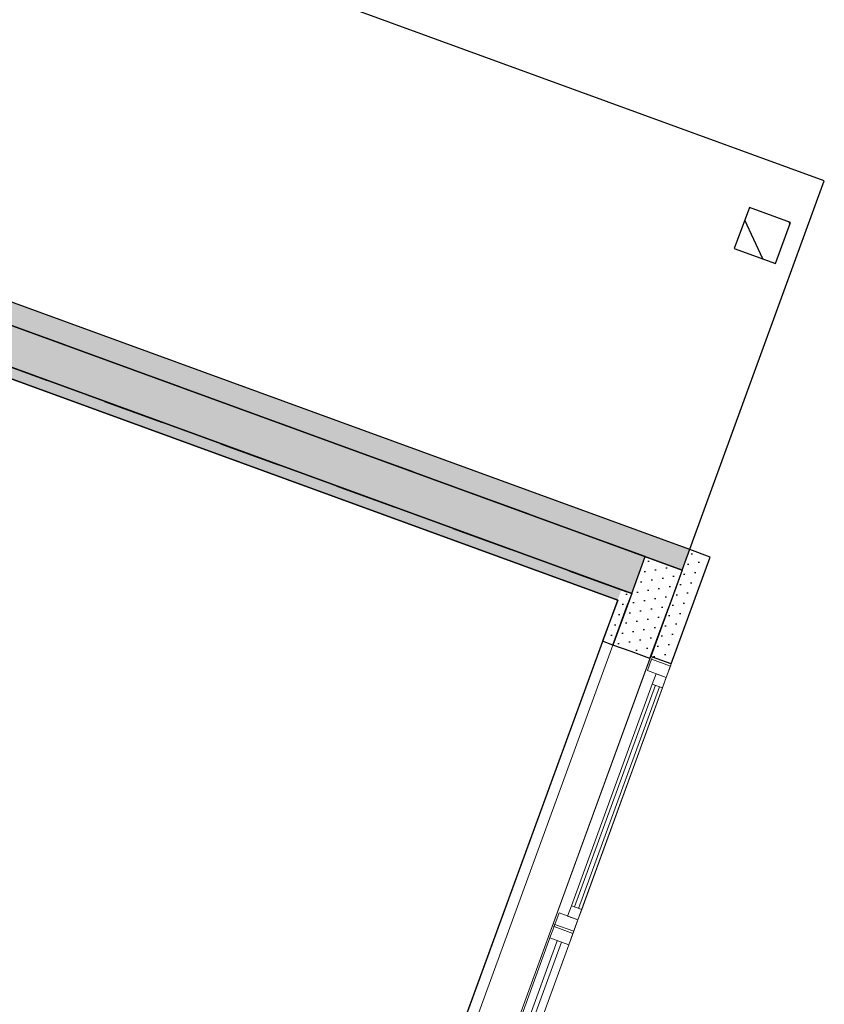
# Model space of a CAD drawing. Header units: millimetres. Extents: x 112481703 to 112588235, y 1264638581 to 1264713486.
# Tile 486 of 487: x 112575653 to 112579328, y 1264702114 to 1264706612. Entities that reach past the tile are written whole.
import ezdxf

# ---------------------------------------------------------------- set-up
doc = ezdxf.new("R2010")
doc.units = ezdxf.units.MM
doc.header["$LTSCALE"] = 0.5
doc.header["$MEASUREMENT"] = 0
doc.linetypes.add('PLINE', pattern=[0])
doc.linetypes.add('Stiplet', pattern=[1128.888893, 564.444447, -564.444447])
for name, color, linetype in [('222- Søyler  (Skravur)(Nye konstruksjoner)', 7, 'Continuous'), ('222- Søyler (Nye konstruksjoner)', 7, 'Continuous'), ('231- Bærende yttervegger', 7, 'Continuous'), ('231- Bærende yttervegger (Skravur)', 7, 'Continuous'), ('231- Bærende yttervegger (Skravur)(Nye konstruksjoner)', 7, 'Continuous'), ('231- Bærende yttervegger(Nye konstruksjoner)', 7, 'Continuous'), ('232- Ikke-bærende yttervegger (Skravur)(Nye konstruksjoner)', 7, 'Continuous'), ('232- Ikke-bærende yttervegger(Nye konstruksjoner)', 7, 'Continuous'), ('253- Oppforet gulv_ påstøp', 7, 'Continuous'), ('253- Oppforet gulv_ påstøp(Nye konstruksjoner)', 7, 'Continuous'), ('862- M___Nettoareal(Nye konstruksjoner)', 7, 'Continuous'), ('862- M___Nettoareal(Polylinje)(Nye konstruksjoner)', 7, 'Continuous')]:
    doc.layers.add(name, color=color, linetype=linetype)
doc.layers.add('234- Vinduer_ dører_ porter(Nye konstruksjoner)', color=7, linetype='Continuous', lineweight=0)
pattern_1 = [(249.956, (112557650, 1264717795), (-81.357, 29.6823), [0, -50]), (249.956, (112557682.11, 1264717756.67), (-81.357, 29.6823), [0, -50])]

# ---------------------------------------------------------------- blocks, each defined once
blk = doc.blocks.new('Tilpasset brukerrom_2243_86', base_point=(112573250.9, 1264704107.5))
at = {"layer": '862- M___Nettoareal(Polylinje)(Nye konstruksjoner)', "linetype": 'PLINE', "flags": 128}
blk.add_lwpolyline([(112571711.8, 1264702973.1), (112577282.6, 1264700940.7), (112578384.3, 1264703960.4), (112572888.6, 1264705965.4), (112572472.8, 1264704825.6), (112572425.8, 1264704842.8), (112572256.7, 1264704904.5), (112572256.3, 1264704903.4), (112572397.2, 1264704852)], close=True, dxfattribs=at)
blk = doc.blocks.new('Vindu[52]', base_point=(112557650, 1264717795))
at = {"layer": '234- Vinduer_ dører_ porter(Nye konstruksjoner)', "linetype": 'PLINE'}
for p, q in [((112578089.7, 1264702481.8), (112577640.7, 1264701251.2)), ((112578183.6, 1264702447.5), (112577734.6, 1264701216.9)), ((112578074.6, 1264702417.1), (112578093.8, 1264702469.7)), ((112578097.2, 1264702479.1), (112578089.7, 1264702481.8)), ((112578093.8, 1264702469.7), (112578097.2, 1264702479.1)), ((112578093.8, 1264702469.7), (112578180.2, 1264702438.1)), ((112578183.6, 1264702447.5), (112578097.2, 1264702479.1)), ((112578183.6, 1264702447.5), (112578097.2, 1264702479.1)), ((112578183.6, 1264702447.5), (112578180.2, 1264702438.1)), ((112577670.8, 1264701310.4), (112578074.6, 1264702417.1)), ((112577704.6, 1264701298.1), (112578108.4, 1264702404.7)), ((112578127.2, 1264702397.9), (112577723.4, 1264701291.2)), ((112578161, 1264702385.5), (112578074.6, 1264702417.1)), ((112578180.2, 1264702438.1), (112578161, 1264702385.5)), ((112578161, 1264702385.5), (112577757.2, 1264701278.9)), ((112577651.6, 1264701257.8), (112577670.8, 1264701310.4)), ((112577670.8, 1264701310.4), (112577757.2, 1264701278.9)), ((112577757.2, 1264701278.9), (112577738, 1264701226.3)), ((112577648.2, 1264701248.4), (112577640.7, 1264701251.2)), ((112577648.2, 1264701248.4), (112577651.6, 1264701257.8)), ((112577734.6, 1264701216.9), (112577648.2, 1264701248.4)), ((112577734.6, 1264701216.9), (112577648.2, 1264701248.4)), ((112577651.6, 1264701257.8), (112577738, 1264701226.3)), ((112577738, 1264701226.3), (112577734.6, 1264701216.9))]:
    blk.add_line(p, q, dxfattribs=at)
blk = doc.blocks.new('Vindu[53]', base_point=(112557650, 1264717795))
at = {"layer": '234- Vinduer_ dører_ porter(Nye konstruksjoner)', "linetype": 'PLINE'}
for p, q in [((112578535.2, 1264703703.1), (112578086.2, 1264702472.4)), ((112578542.7, 1264703700.3), (112578535.2, 1264703703.1)), ((112578629.2, 1264703668.8), (112578180.2, 1264702438.1)), ((112578520.1, 1264703638.3), (112578539.3, 1264703690.9)), ((112578539.3, 1264703690.9), (112578542.7, 1264703700.3)), ((112578539.3, 1264703690.9), (112578625.7, 1264703659.4)), ((112578629.2, 1264703668.8), (112578542.7, 1264703700.3)), ((112578629.2, 1264703668.8), (112578542.7, 1264703700.3)), ((112578625.7, 1264703659.4), (112578606.5, 1264703606.8)), ((112578629.2, 1264703668.8), (112578625.7, 1264703659.4)), ((112578606.5, 1264703606.8), (112578520.1, 1264703638.3)), ((112578542.4, 1264703577), (112578559.6, 1264703623.9)), ((112578559.6, 1264703623.9), (112578606.5, 1264703606.8)), ((112578173, 1264702564.3), (112578542.4, 1264703577)), ((112578187.1, 1264702559.1), (112578556.5, 1264703571.8)), ((112578589.4, 1264703559.8), (112578542.4, 1264703577)), ((112578606.5, 1264703606.8), (112578589.4, 1264703559.8)), ((112578575.3, 1264703565), (112578205.8, 1264702552.3)), ((112578589.4, 1264703559.8), (112578219.9, 1264702547.1)), ((112578097.2, 1264702479.1), (112578116.4, 1264702531.7)), ((112578116.4, 1264702531.7), (112578202.8, 1264702500.1)), ((112578155.8, 1264702517.3), (112578173, 1264702564.3)), ((112578173, 1264702564.3), (112578219.9, 1264702547.1)), ((112578219.9, 1264702547.1), (112578202.8, 1264702500.1)), ((112578202.8, 1264702500.1), (112578155.8, 1264702517.3)), ((112578202.8, 1264702500.1), (112578183.6, 1264702447.5)), ((112578093.8, 1264702469.7), (112578086.2, 1264702472.4)), ((112578093.8, 1264702469.7), (112578097.2, 1264702479.1)), ((112578180.2, 1264702438.1), (112578093.8, 1264702469.7)), ((112578180.2, 1264702438.1), (112578093.8, 1264702469.7)), ((112578097.2, 1264702479.1), (112578183.6, 1264702447.5)), ((112578183.6, 1264702447.5), (112578180.2, 1264702438.1))]:
    blk.add_line(p, q, dxfattribs=at)
blk = doc.blocks.new('Veggåpning 07[279]', base_point=(112557650, 1264717795))
at = {"layer": '234- Vinduer_ dører_ porter(Nye konstruksjoner)', "linetype": 'PLINE'}
for p, q in [((112578362.7, 1264703755.4), (112577475, 1264701322.2)), ((112578445.4, 1264703725.2), (112578362.7, 1264703755.4)), ((112578531.8, 1264703693.7), (112578445.4, 1264703725.2)), ((112578531.8, 1264703693.7), (112577644.1, 1264701260.6)), ((112577557.7, 1264701292.1), (112577475, 1264701322.2)), ((112577644.1, 1264701260.6), (112577557.7, 1264701292.1))]:
    blk.add_line(p, q, dxfattribs=at)
blk = doc.blocks.new('Veggåpning 07[282]', base_point=(112557650, 1264717795))
at = {"layer": '234- Vinduer_ dører_ porter(Nye konstruksjoner)', "linetype": 'PLINE'}
for p, q in [((112578315.7, 1264703772.5), (112577429.4, 1264701343.1)), ((112578362.7, 1264703755.4), (112577476.4, 1264701326)), ((112578362.7, 1264703755.4), (112578315.7, 1264703772.5)), ((112577476.4, 1264701326), (112577429.4, 1264701343.1))]:
    blk.add_line(p, q, dxfattribs=at)

msp = doc.modelspace()

# ---------------------------------------------------------------- hatches: boundary and pattern name
at = {"layer": '222- Søyler  (Skravur)(Nye konstruksjoner)', "linetype": 'Continuous'}
h = msp.add_hatch(dxfattribs=at)
h.set_pattern_fill('Skrålinjer_3', color=256, style=0, pattern_type=2)
h.set_pattern_definition([(294.956, (112557650, 1264717795), (163.1938, 75.946), [])])
h.paths.add_polyline_path([(112578985.7, 1264705754.6), (112578917.1, 1264705566.7), (112579105, 1264705498.2), (112579173.6, 1264705686.1)])
at = {"layer": '231- Bærende yttervegger (Skravur)', "linetype": 'Continuous'}
h = msp.add_hatch(dxfattribs=at)
h.set_pattern_fill('Prikker_tett', color=256, style=0, pattern_type=2)
h.set_pattern_definition(pattern_1)
h.paths.add_polyline_path([(112578510.1, 1264704159.3), (112572920.5, 1264706198.6), (112572858.8, 1264706029.5), (112578448.4, 1264703990.2)])
h = msp.add_hatch(dxfattribs=at)
h.set_pattern_fill('Prikker_tett', color=256, style=0, pattern_type=2)
h.set_pattern_definition(pattern_1)
h.paths.add_polyline_path([(112578510.1, 1264704159.3), (112578448.4, 1264703990.2), (112578679.2, 1264704097.6)])
h = msp.add_hatch(dxfattribs=at)
h.set_pattern_fill('Prikker_tett', color=256, style=0, pattern_type=2)
h.set_pattern_definition(pattern_1)
h.paths.add_polyline_path([(112578679.2, 1264704097.6), (112578448.4, 1264703990.2), (112578617.5, 1264703928.5)])
h = msp.add_hatch(dxfattribs=at)
h.set_pattern_fill('Prikker_tett', color=256, style=0, pattern_type=2)
h.set_pattern_definition(pattern_1)
h.paths.add_polyline_path([(112578617.5, 1264703928.5), (112578448.4, 1264703990.2), (112578362.7, 1264703755.4), (112578531.8, 1264703693.7)])
at = {"layer": '231- Bærende yttervegger (Skravur)(Nye konstruksjoner)', "linetype": 'Continuous'}
h = msp.add_hatch(dxfattribs=at)
h.set_pattern_fill('Prikker_tett', color=256, style=0, pattern_type=2)
h.set_pattern_definition(pattern_1)
h.paths.add_polyline_path([(112578713.5, 1264704191.6), (112572785.7, 1264706354.3), (112572751.4, 1264706260.3), (112578679.2, 1264704097.6)])
h = msp.add_hatch(dxfattribs=at)
h.set_pattern_fill('Prikker_tett', color=256, style=0, pattern_type=2)
h.set_pattern_definition(pattern_1)
h.paths.add_polyline_path([(112578713.5, 1264704191.6), (112578679.2, 1264704097.6), (112578807.4, 1264704157.3)])
h = msp.add_hatch(dxfattribs=at)
h.set_pattern_fill('Prikker_tett', color=256, style=0, pattern_type=2)
h.set_pattern_definition(pattern_1)
h.paths.add_polyline_path([(112578807.4, 1264704157.3), (112578679.2, 1264704097.6), (112578773.1, 1264704063.4)])
h = msp.add_hatch(dxfattribs=at)
h.set_pattern_fill('Prikker_tett', color=256, style=0, pattern_type=2)
h.set_pattern_definition(pattern_1)
h.paths.add_polyline_path([(112578679.2, 1264704097.6), (112578535.2, 1264703703.1), (112578629.2, 1264703668.8), (112578773.1, 1264704063.4)])
at = {"layer": '232- Ikke-bærende yttervegger (Skravur)(Nye konstruksjoner)', "linetype": 'Continuous'}
h = msp.add_hatch(dxfattribs=at)
h.set_pattern_fill('Prikker_tett', color=256, style=0, pattern_type=2)
h.set_pattern_definition(pattern_1)
h.paths.add_polyline_path([(112578401.4, 1264704007.4), (112572905.8, 1264706012.4), (112572888.6, 1264705965.4), (112578384.3, 1264703960.4)])
h = msp.add_hatch(dxfattribs=at)
h.set_pattern_fill('Prikker_tett', color=256, style=0, pattern_type=2)
h.set_pattern_definition(pattern_1)
h.paths.add_polyline_path([(112578401.4, 1264704007.4), (112578384.3, 1264703960.4), (112578448.4, 1264703990.2)])
h = msp.add_hatch(dxfattribs=at)
h.set_pattern_fill('Prikker_tett', color=256, style=0, pattern_type=2)
h.set_pattern_definition(pattern_1)
h.paths.add_polyline_path([(112578448.4, 1264703990.2), (112578384.3, 1264703960.4), (112578431.3, 1264703943.3)])
h = msp.add_hatch(dxfattribs=at)
h.set_pattern_fill('Prikker_tett', color=256, style=0, pattern_type=2)
h.set_pattern_definition(pattern_1)
h.paths.add_polyline_path([(112578431.3, 1264703943.3), (112578384.3, 1264703960.4), (112578315.7, 1264703772.5), (112578362.7, 1264703755.4)])

# ---------------------------------------------------------------- linework, layer by layer
at = {"layer": '222- Søyler (Nye konstruksjoner)', "linetype": 'PLINE', "flags": 128}
msp.add_lwpolyline([(112578985.7, 1264705754.6), (112578917.1, 1264705566.7), (112579105, 1264705498.2), (112579173.6, 1264705686.1)], close=True, dxfattribs=at)
at = {"layer": '231- Bærende yttervegger', "linetype": 'PLINE'}
for p, q in [((112578445.4, 1264703725.2), (112578362.7, 1264703755.4)), ((112578531.8, 1264703693.7), (112578445.4, 1264703725.2))]:
    msp.add_line(p, q, dxfattribs=at)
at = {"layer": '231- Bærende yttervegger', "linetype": 'PLINE', "flags": 128}
for points in [[(112578679.2, 1264704097.6), (112572751.4, 1264706260.3)], [(112572858.8, 1264706029.5), (112578448.4, 1264703990.2)], [(112578679.2, 1264704097.6), (112578617.5, 1264703928.5)], [(112578448.4, 1264703990.2), (112578362.7, 1264703755.4)], [(112578531.8, 1264703693.7), (112578617.5, 1264703928.5)]]:
    msp.add_lwpolyline(points, dxfattribs=at)
at = {"layer": '231- Bærende yttervegger(Nye konstruksjoner)', "linetype": 'PLINE'}
for p, q in [((112578542.7, 1264703700.3), (112578535.2, 1264703703.1)), ((112578629.2, 1264703668.8), (112578542.7, 1264703700.3))]:
    msp.add_line(p, q, dxfattribs=at)
at = {"layer": '231- Bærende yttervegger(Nye konstruksjoner)', "linetype": 'PLINE', "flags": 128}
for points in [[(112578713.5, 1264704191.6), (112572785.7, 1264706354.3)], [(112572751.4, 1264706260.3), (112578679.2, 1264704097.6)], [(112578629.2, 1264703668.8), (112578807.4, 1264704157.3)], [(112578807.4, 1264704157.3), (112578713.5, 1264704191.6)], [(112578679.2, 1264704097.6), (112578535.2, 1264703703.1)]]:
    msp.add_lwpolyline(points, dxfattribs=at)
at = {"layer": '231- Bærende yttervegger(Nye konstruksjoner)', "linetype": 'Stiplet', "flags": 128}
for points in [[(112578510.1, 1264704159.3), (112572751.4, 1264706260.3)], [(112572858.8, 1264706029.5), (112578448.4, 1264703990.2)], [(112578448.4, 1264703990.2), (112578510.1, 1264704159.3)]]:
    msp.add_lwpolyline(points, dxfattribs=at)
at = {"layer": '232- Ikke-bærende yttervegger(Nye konstruksjoner)', "linetype": 'PLINE'}
msp.add_line((112578362.7, 1264703755.4), (112578315.7, 1264703772.5), dxfattribs=at)
at = {"layer": '232- Ikke-bærende yttervegger(Nye konstruksjoner)', "linetype": 'PLINE', "flags": 128}
for points in [[(112578448.4, 1264703990.2), (112572858.8, 1264706029.5)], [(112572888.6, 1264705965.4), (112578384.3, 1264703960.4)], [(112578448.4, 1264703990.2), (112578431.3, 1264703943.3)], [(112578384.3, 1264703960.4), (112578315.7, 1264703772.5)], [(112578362.7, 1264703755.4), (112578431.3, 1264703943.3)]]:
    msp.add_lwpolyline(points, dxfattribs=at)
at = {"layer": '253- Oppforet gulv_ påstøp', "linetype": 'PLINE', "flags": 128}
msp.add_lwpolyline([(112574208.3, 1264707744), (112573559.5, 1264705965.5), (112578679.2, 1264704097.6), (112579328, 1264705876.1)], close=True, dxfattribs=at)
at = {"layer": '253- Oppforet gulv_ påstøp(Nye konstruksjoner)', "linetype": 'PLINE', "flags": 128}
msp.add_lwpolyline([(112565480.4, 1264710489.2), (112558425.2, 1264713063.1), (112545807.5, 1264678479), (112545873.3, 1264678455), (112548458.6, 1264685541.1), (112553371.8, 1264683748.6), (112554037.1, 1264685572), (112556197.8, 1264684783.7), (112555981.9, 1264684191.9), (112557320.5, 1264683703.4), (112562854.1, 1264681684.6), (112567373.2, 1264694070.9), (112573906.6, 1264691687.3), (112578384.3, 1264703960.4), (112572888.6, 1264705965.4), (112572455.6, 1264704778.6), (112564461.1, 1264707695.4)], close=True, dxfattribs=at)

# ---------------------------------------------------------------- block references
at = {"layer": '234- Vinduer_ dører_ porter(Nye konstruksjoner)', "linetype": 'PLINE'}
for name in ['Veggåpning 07[282]', 'Veggåpning 07[279]', 'Vindu[53]', 'Vindu[52]']:
    msp.add_blockref(name, (112557650, 1264717795), dxfattribs=at)
at = {"layer": '862- M___Nettoareal(Nye konstruksjoner)', "linetype": 'Continuous'}
msp.add_blockref('Tilpasset brukerrom_2243_86', (112573250.9, 1264704107.5), dxfattribs=at)

doc.saveas('drawing.dxf')
